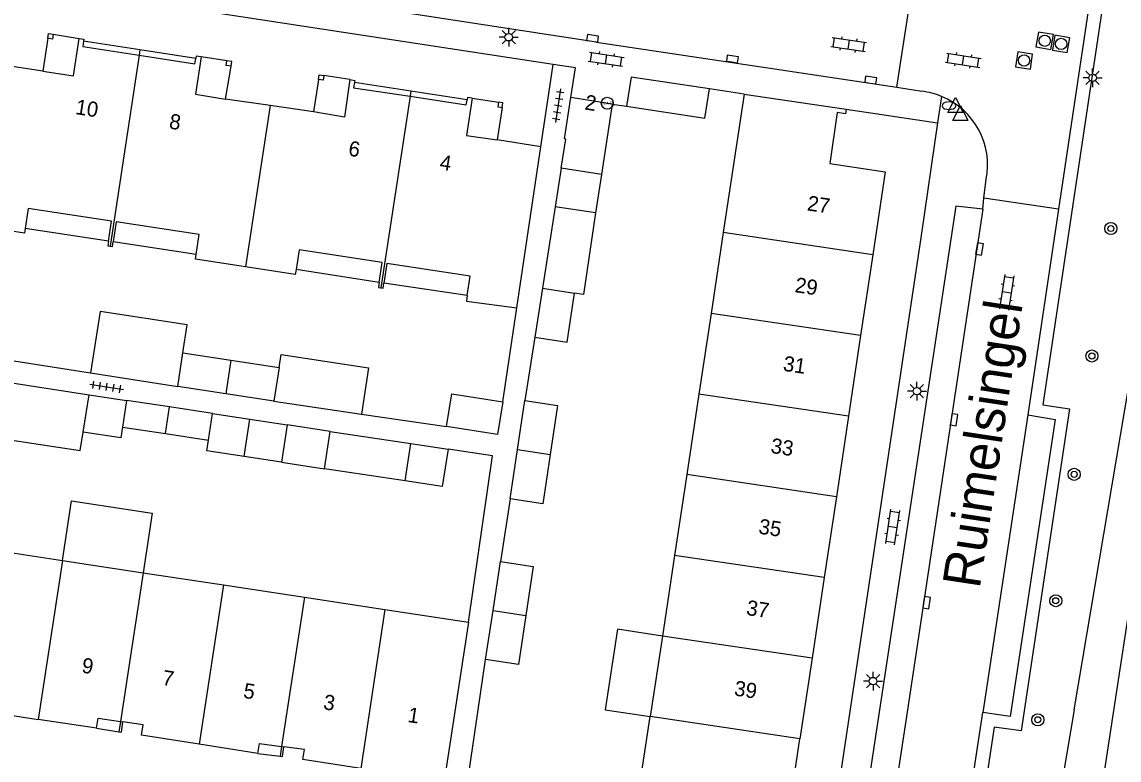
# Model space of a CAD drawing. Extents: x 124000 to 128010, y 398999 to 403000.
# Drawn here: x 126624.6 to 126697.3, y 399996.7 to 400045.6 of the extents above; entities that cross this region are included whole.
import ezdxf

# ---------------------------------------------------------------- set-up
doc = ezdxf.new("R2010")
doc.units = 0
for name, color, linetype in [('gg-afsc-erfafscheiding', 7, 'Continuous'), ('gg-afsc-muur', 7, 'Continuous'), ('gg-anno-huisnummerreeks BGT', 7, 'Continuous'), ('gg-anno-openbare ruimte label', 7, 'Continuous'), ('gg-bbg-bijgebouw', 7, 'Continuous'), ('gg-bbg-gedigitaliseerde bebouwing', 7, 'Continuous'), ('gg-bbg-gedigitaliseerde bijgebouw', 7, 'Continuous'), ('gg-bbg-hoofdgebouw', 7, 'Continuous'), ('gg-bbg-luifel en loopbrug', 7, 'Continuous'), ('gg-bbg-onder overbouw', 7, 'Continuous'), ('gg-bbg-pand overbouw', 7, 'Continuous'), ('gg-bbg-pilaar onder overbouw', 7, 'Continuous'), ('gg-bbg-pilaar pand', 7, 'Continuous'), ('gg-bbg-tussenscheiding', 7, 'Continuous'), ('gg-bbg-tussenscheiding niveau 01', 7, 'Continuous'), ('gg-knt-BGT kruinlijn', 7, 'Continuous'), ('gg-knt-verharding', 7, 'Continuous'), ('gg-knt-verharding nz', 7, 'Continuous'), ('gt-grn-groengrens', 7, 'Continuous'), ('gt-grn-weggrens', 7, 'Continuous'), ('gt-symb-boom', 7, 'Continuous'), ('gt-symb-brandkraan', 7, 'Continuous'), ('gt-symb-hoogtemerk', 7, 'Continuous'), ('gt-symb-klinker verharding', 7, 'Continuous'), ('gt-symb-kolk', 7, 'Continuous'), ('gt-symb-lichtmast', 7, 'Continuous'), ('gt-symb-rioolschacht', 7, 'Continuous'), ('gt-symb-tegel verharding', 7, 'Continuous'), ('gt-symb-waterafsluiter', 7, 'Continuous')]:
    doc.layers.add(name, color=color, linetype=linetype)

# ---------------------------------------------------------------- blocks, each defined once
blk = doc.blocks.new('gt0-KOLK')
at = {"layer": 'gt-symb-kolk'}
blk.add_lwpolyline([(0, 0), (0.375, 0), (0.375, 0.4), (-0.375, 0.4), (-0.375, 0), (0, 0)], dxfattribs=at)
blk = doc.blocks.new('gt0-BOOM')
at = {"layer": 'gt-symb-boom'}
for radius in [0.4, 0.2]:
    blk.add_circle((0, 0), radius, dxfattribs=at)
blk = doc.blocks.new('gt0-BR')
at = {"layer": 'gt-symb-brandkraan'}
for centre, radius, start, end in [((-0.244, 0), 0.206, 107.56694, 252.43307), ((0.599, -2.664), 3, 106.89205, 107.56694), ((0, -0.691), 0.938, 73.10799, 106.89205), ((-0.599, -2.664), 3, 72.43309, 73.10799), ((0.244, 0), 0.206, 287.56695, 72.43309), ((0.599, 2.664), 3, 252.43307, 253.10797), ((0, 0.691), 0.938, 253.10797, 286.89206), ((-0.599, 2.664), 3, 286.89206, 287.56695)]:
    blk.add_arc(centre, radius, start, end, dxfattribs=at)
blk = doc.blocks.new('gt0-WAFSL')
at = {"layer": 'gt-symb-waterafsluiter'}
for p, q in [((-0.5, -0.333), (0, 0.667)), ((0, 0.667), (0.5, -0.333)), ((0.5, -0.333), (-0.5, -0.333))]:
    blk.add_line(p, q, dxfattribs=at)
blk = doc.blocks.new('gt0-KL1')
at = {"layer": 'gt-symb-klinker verharding'}
for p, q in [((-1.15, 0.3), (1.15, 0.3)), ((-1, -0.3), (-1, 0.3)), ((-0.5, 0.3), (-0.5, 0.45)), ((0, -0.3), (0, 0.3)), ((0.5, 0.3), (0.5, 0.45)), ((1, -0.3), (1, 0.3)), ((-1.15, -0.3), (1.15, -0.3)), ((-0.5, -0.45), (-0.5, -0.3)), ((0.5, -0.45), (0.5, -0.3))]:
    blk.add_line(p, q, dxfattribs=at)
blk = doc.blocks.new('gt0-RS')
at = {"layer": 'gt-symb-rioolschacht'}
blk.add_lwpolyline([(-0.5, -0.5), (0.5, -0.5), (0.5, 0.5), (-0.5, 0.5)], close=True, dxfattribs=at)
blk.add_circle((0, 0), 0.375, dxfattribs=at)
blk = doc.blocks.new('gt0-LMAST')
at = {"layer": 'gt-symb-lichtmast'}
for p, q in [((-0.182, 0.173), (-0.447, 0.438)), ((-0.005, 0.246), (-0.005, 0.621)), ((0.172, 0.173), (0.437, 0.438)), ((-0.255, -0.004), (-0.63, -0.004)), ((-0.182, -0.181), (-0.447, -0.446)), ((-0.005, -0.254), (-0.005, -0.629)), ((0.437, -0.446), (0.172, -0.181)), ((0.245, -0.004), (0.62, -0.004))]:
    blk.add_line(p, q, dxfattribs=at)
blk.add_circle((-0.005, -0.004), 0.25, dxfattribs=at)
blk = doc.blocks.new('gt0-HMERK')
at = {"layer": 'gt-symb-hoogtemerk'}
blk.add_circle((0, 0), 0.4, dxfattribs=at)
blk.add_text('N.A.P', height=0.2, dxfattribs=at).set_placement((-0.354, -0.1))
blk = doc.blocks.new('gt0-TEG1')
at = {"layer": 'gt-symb-tegel verharding'}
for p, q in [((-1.125, 0), (1.125, 0)), ((-0.9, -0.25), (-0.9, 0.25)), ((-0.45, -0.25), (-0.45, 0.25)), ((0, -0.25), (0, 0.25)), ((0.45, -0.25), (0.45, 0.25)), ((0.9, -0.25), (0.9, 0.25))]:
    blk.add_line(p, q, dxfattribs=at)

msp = doc.modelspace()

# ---------------------------------------------------------------- linework, layer by layer
at = {"layer": 'gg-afsc-erfafscheiding'}
for p, q in [((126679.219, 400039.793), (126685.271, 400038.889)), ((126656.479, 400020.397), (126657.398, 400026.617)), ((126658.602, 400024.689), (126657.941, 400020.484)), ((126623.379, 400023.217), (126629.177, 400022.318)), ((126647.122, 400019.592), (126652.757, 400018.768)), ((126656.956, 400013.98), (126656.327, 400009.825)), ((126654.846, 400000), (126655.34, 400003.335)), ((126653.672, 399992.064), (126654.846, 400000))]:
    msp.add_line(p, q, dxfattribs=at)
msp.add_lwpolyline([(126654.201, 400005.81), (126655.8, 400016.828), (126652.847, 400017.253)], dxfattribs=at)
at = {"layer": 'gg-afsc-muur'}
for p, q in [((126672.459, 400040.78), (126670.162, 400041.127)), ((126663.713, 400040.125), (126664.671, 400039.987))]:
    msp.add_line(p, q, dxfattribs=at)
at = {"layer": 'gg-bbg-bijgebouw'}
for p, q in [((126660.342, 400035.868), (126659.946, 400033.321)), ((126659.946, 400033.321), (126659.105, 400027.919)), ((126659.105, 400027.919), (126658.602, 400024.689)), ((126634.95, 400021.423), (126635.293, 400023.647)), ((126635.293, 400023.647), (126638.471, 400023.157)), ((126638.471, 400023.157), (126641.661, 400022.666)), ((126641.661, 400022.666), (126641.318, 400020.441)), ((126638.123, 400020.934), (126634.95, 400021.423)), ((126641.318, 400020.441), (126638.123, 400020.934))]:
    msp.add_line(p, q, dxfattribs=at)
for points in [[(126670.162, 400041.127), (126664.968, 400041.911), (126664.671, 400039.987)], [(126652.757, 400018.768), (126653.103, 400020.935), (126656.479, 400020.397)], [(126656.479, 400020.397), (126656.134, 400018.23), (126652.757, 400018.768)]]:
    msp.add_lwpolyline(points, dxfattribs=at)
at = {"layer": 'gg-bbg-gedigitaliseerde bebouwing'}
msp.add_line((126663.713, 400040.125), (126663.01, 400035.464), dxfattribs=at)
at = {"layer": 'gg-bbg-gedigitaliseerde bijgebouw'}
for p, q in [((126663.01, 400035.464), (126662.624, 400032.907)), ((126623.661, 400021.691), (126629.076, 400020.868)), ((126629.076, 400020.868), (126631.549, 400020.492)), ((126631.549, 400020.492), (126631.281, 400018.728)), ((126657.448, 400017.231), (126657.941, 400020.484)), ((126636.983, 400017.862), (126637.251, 400019.625)), ((126637.251, 400019.625), (126639.72, 400019.249)), ((126639.72, 400019.249), (126642.193, 400018.873)), ((126628.488, 400017.165), (126628.684, 400018.399)), ((126642.193, 400018.873), (126641.817, 400016.402)), ((126644.674, 400015.968), (126645.049, 400018.439)), ((126645.049, 400018.439), (126650.378, 400017.629)), ((126623.073, 400017.986), (126628.488, 400017.165)), ((126650.378, 400017.629), (126652.847, 400017.253)), ((126656.956, 400013.98), (126657.448, 400017.231)), ((126641.817, 400016.402), (126639.348, 400016.778)), ((126650.003, 400015.157), (126644.674, 400015.968)), ((126655.834, 400006.581), (126656.327, 400009.825)), ((126655.34, 400003.335), (126655.834, 400006.581))]:
    msp.add_line(p, q, dxfattribs=at)
for points in [[(126664.671, 400039.987), (126669.862, 400039.186), (126670.162, 400041.127)], [(126662.624, 400032.907), (126661.811, 400027.516), (126661.234, 400027.602)], [(126658.602, 400024.689), (126660.729, 400024.358), (126661.234, 400027.602)], [(126657.941, 400020.484), (126660.106, 400020.156), (126659.615, 400016.911)], [(126631.281, 400018.728), (126631.173, 400018.021), (126628.684, 400018.399)], [(126639.348, 400016.778), (126636.876, 400017.154), (126636.983, 400017.862)], [(126652.847, 400017.253), (126652.471, 400014.782), (126650.003, 400015.157)], [(126659.615, 400016.911), (126659.121, 400013.652), (126656.956, 400013.98)], [(126656.327, 400009.825), (126658.492, 400009.496), (126657.999, 400006.254)], [(126657.999, 400006.254), (126657.505, 400003.006), (126655.34, 400003.335)]]:
    msp.add_lwpolyline(points, dxfattribs=at)
at = {"layer": 'gg-bbg-hoofdgebouw'}
for p, q in [((126626.002, 400042.311), (126623.101, 400042.751)), ((126641.064, 400040.023), (126638.119, 400040.454)), ((126663.713, 400040.125), (126660.975, 400040.547)), ((126672.459, 400040.78), (126671.075, 400031.604)), ((126672.459, 400040.78), (126679.219, 400039.793)), ((126643.938, 400039.603), (126641.064, 400040.023)), ((126658.996, 400037.288), (126656.106, 400037.748)), ((126657.398, 400026.617), (126658.996, 400037.288)), ((126671.075, 400031.604), (126670.268, 400026.254)), ((126680.981, 400030.144), (126680.176, 400024.794)), ((126670.268, 400026.254), (126669.463, 400020.915)), ((126680.176, 400024.794), (126679.373, 400019.455)), ((126669.463, 400020.915), (126668.658, 400015.575)), ((126679.373, 400019.455), (126678.57, 400014.115)), ((126668.658, 400015.575), (126667.851, 400010.226)), ((126678.57, 400014.115), (126677.765, 400008.765)), ((126621.968, 400010.702), (126627.307, 400009.892)), ((126627.307, 400009.892), (126632.655, 400009.08)), ((126667.851, 400010.226), (126667.046, 400004.886)), ((126632.655, 400009.08), (126637.985, 400008.271)), ((126637.985, 400008.271), (126643.334, 400007.459)), ((126677.765, 400008.765), (126676.961, 400003.425)), ((126643.334, 400007.459), (126648.673, 400006.649)), ((126648.673, 400006.649), (126654.201, 400005.81)), ((126654.201, 400005.81), (126652.601, 399995.281)), ((126667.046, 400004.886), (126666.241, 399999.546)), ((126676.961, 400003.425), (126676.158, 399998.086)), ((126664.857, 399990.37), (126666.241, 399999.546)), ((126629.564, 399998.773), (126625.699, 399999.366)), ((126640.246, 399997.098), (126636.372, 399997.717))]:
    msp.add_line(p, q, dxfattribs=at)
for points in [[(126628.417, 400044.474), (126628.733, 400044.425), (126628.71, 400044.277)], [(126636.489, 400043.242), (126636.173, 400043.285), (126636.141, 400043.138)], [(126646.353, 400041.741), (126646.679, 400041.688), (126646.654, 400041.552)], [(126654.441, 400040.514), (126654.131, 400040.561), (126654.107, 400040.409)], [(126660.342, 400035.868), (126660.644, 400037.805), (126660.565, 400037.817), (126660.975, 400040.547)], [(126679.219, 400039.793), (126679.178, 400039.477), (126678.614, 400039.556), (126678.147, 400036.178), (126681.807, 400035.633), (126680.981, 400030.144)], [(126624.844, 400031.886), (126624.795, 400031.564), (126621.476, 400032.068)], [(126630.352, 400031.04), (126630.305, 400030.729), (126630.463, 400030.705)], [(126630.463, 400030.705), (126630.617, 400030.682), (126630.665, 400030.995)], [(126639.44, 400029.339), (126636.116, 400029.848), (126636.163, 400030.16)], [(126642.786, 400029.153), (126642.729, 400028.836), (126639.44, 400029.339)], [(126648.288, 400028.313), (126648.236, 400027.978), (126648.404, 400027.952)], [(126648.404, 400027.952), (126648.551, 400027.929), (126648.603, 400028.266)], [(126654.119, 400027.432), (126654.064, 400027.071), (126657.398, 400026.617)], [(126620.645, 400000.825), (126621.977, 400000.625), (126621.874, 399999.953), (126625.699, 399999.366)], [(126636.372, 399997.717), (126632.549, 399998.327), (126632.656, 399998.998), (126631.317, 399999.198)], [(126671.656, 399989.351), (126671.69, 399989.676), (126671.138, 399989.72), (126671.697, 399993.099), (126675.327, 399992.563), (126676.158, 399998.086)], [(126647.063, 399996.122), (126643.231, 399996.703), (126643.333, 399997.375), (126641.962, 399997.556)]]:
    msp.add_lwpolyline(points, dxfattribs=at)
at = {"layer": 'gg-bbg-luifel en loopbrug'}
for p, q in [((126629.177, 400022.318), (126634.95, 400021.423)), ((126634.4, 400020.059), (126631.549, 400020.492)), ((126634.132, 400018.295), (126634.4, 400020.059)), ((126637.251, 400019.625), (126634.4, 400020.059)), ((126641.318, 400020.441), (126647.122, 400019.592)), ((126631.281, 400018.728), (126634.132, 400018.295)), ((126645.049, 400018.439), (126642.193, 400018.873)), ((126634.132, 400018.295), (126636.983, 400017.862)), ((126641.817, 400016.402), (126644.674, 400015.968))]:
    msp.add_line(p, q, dxfattribs=at)
for points in [[(126635.293, 400023.647), (126635.578, 400025.503), (126629.801, 400026.389), (126629.177, 400022.318)], [(126641.661, 400022.666), (126641.794, 400023.534), (126647.59, 400022.645), (126647.122, 400019.592)], [(126627.307, 400009.892), (126627.907, 400013.847), (126633.255, 400013.035), (126632.655, 400009.08)], [(126667.046, 400004.886), (126664.072, 400005.345), (126663.248, 400000.008), (126666.241, 399999.546)]]:
    msp.add_lwpolyline(points, dxfattribs=at)
at = {"layer": 'gg-bbg-onder overbouw'}
for p, q in [((126631.15, 399999.223), (126631.317, 399999.198)), ((126641.823, 399997.574), (126641.962, 399997.556))]:
    msp.add_line(p, q, dxfattribs=at)
for points in [[(126626.002, 400042.311), (126628.039, 400042.002), (126628.417, 400044.474)], [(126628.71, 400044.277), (126628.657, 400043.931), (126632.387, 400043.359)], [(126632.387, 400043.359), (126636.071, 400042.794), (126636.141, 400043.138)], [(126636.489, 400043.242), (126636.119, 400040.768), (126638.119, 400040.454)], [(126646.353, 400041.741), (126645.985, 400039.261), (126643.938, 400039.603)], [(126646.654, 400041.552), (126646.591, 400041.204), (126650.332, 400040.637)], [(126650.332, 400040.637), (126654.054, 400040.072), (126654.107, 400040.409)], [(126654.441, 400040.514), (126654.061, 400038.035), (126656.106, 400037.748)], [(126630.352, 400031.04), (126630.554, 400032.37), (126625.044, 400033.205), (126624.844, 400031.886)], [(126636.163, 400030.16), (126636.365, 400031.489), (126630.866, 400032.322), (126630.665, 400030.995)], [(126648.288, 400028.313), (126648.491, 400029.618), (126642.984, 400030.476), (126642.786, 400029.153)], [(126654.119, 400027.432), (126654.319, 400028.711), (126648.806, 400029.569), (126648.603, 400028.266)], [(126629.564, 399998.773), (126629.667, 399999.445), (126631.15, 399999.223)], [(126640.246, 399997.098), (126640.353, 399997.769), (126641.823, 399997.574)]]:
    msp.add_lwpolyline(points, dxfattribs=at)
at = {"layer": 'gg-bbg-pand overbouw'}
for p, q in [((126626.7, 400044.743), (126628.417, 400044.474)), ((126626.335, 400044.476), (126626.002, 400042.311)), ((126632.44, 400043.705), (126628.71, 400044.277)), ((126636.141, 400043.138), (126632.44, 400043.705)), ((126638.208, 400042.993), (126636.489, 400043.242)), ((126638.119, 400040.454), (126638.478, 400042.633)), ((126644.262, 400041.743), (126643.938, 400039.603)), ((126646.353, 400041.741), (126644.625, 400042.009)), ((126650.384, 400040.98), (126646.654, 400041.552)), ((126654.107, 400040.409), (126650.384, 400040.98)), ((126654.441, 400040.514), (126656.182, 400040.249)), ((126656.432, 400039.9), (126656.106, 400037.748)), ((126630.352, 400031.04), (126624.844, 400031.886)), ((126636.163, 400030.16), (126630.665, 400030.995)), ((126648.288, 400028.313), (126642.786, 400029.153)), ((126654.119, 400027.432), (126648.603, 400028.266)), ((126629.564, 399998.773), (126631.046, 399998.545)), ((126640.246, 399997.098), (126641.723, 399996.92))]:
    msp.add_line(p, q, dxfattribs=at)
for points in [[(126631.046, 399998.545), (126631.212, 399998.519), (126631.317, 399999.198)], [(126641.723, 399996.92), (126641.883, 399996.901), (126641.962, 399997.556)]]:
    msp.add_lwpolyline(points, dxfattribs=at)
at = {"layer": 'gg-bbg-pilaar onder overbouw'}
for points in [[(126626.7, 400044.743), (126626.651, 400044.427), (126626.335, 400044.476)], [(126638.478, 400042.633), (126638.162, 400042.681), (126638.208, 400042.993)], [(126644.625, 400042.009), (126644.576, 400041.697), (126644.262, 400041.743)], [(126656.182, 400040.249), (126656.14, 400039.949), (126656.432, 400039.9)]]:
    msp.add_lwpolyline(points, dxfattribs=at)
at = {"layer": 'gg-bbg-pilaar pand'}
for points in [[(126626.335, 400044.476), (126626.384, 400044.792), (126626.7, 400044.743)], [(126638.478, 400042.633), (126638.524, 400042.934), (126638.208, 400042.993)], [(126644.262, 400041.743), (126644.309, 400042.059), (126644.625, 400042.009)], [(126656.432, 400039.9), (126656.484, 400040.207), (126656.182, 400040.249)]]:
    msp.add_lwpolyline(points, dxfattribs=at)
at = {"layer": 'gg-bbg-tussenscheiding'}
for p, q in [((126632.387, 400043.359), (126630.463, 400030.705)), ((126650.332, 400040.637), (126648.404, 400027.952)), ((126641.064, 400040.023), (126639.44, 400029.339)), ((126663.01, 400035.464), (126660.342, 400035.868)), ((126662.624, 400032.907), (126659.946, 400033.321)), ((126680.981, 400030.144), (126671.075, 400031.604)), ((126659.105, 400027.919), (126661.234, 400027.602)), ((126680.176, 400024.794), (126670.268, 400026.254)), ((126638.471, 400023.157), (126638.123, 400020.934)), ((126628.684, 400018.399), (126629.076, 400020.868)), ((126679.373, 400019.455), (126669.463, 400020.915)), ((126639.348, 400016.778), (126639.72, 400019.249)), ((126650.003, 400015.157), (126650.378, 400017.629)), ((126657.448, 400017.231), (126659.615, 400016.911)), ((126678.57, 400014.115), (126668.658, 400015.575)), ((126627.307, 400009.892), (126625.699, 399999.366)), ((126677.765, 400008.765), (126667.851, 400010.226)), ((126632.655, 400009.08), (126631.15, 399999.223)), ((126637.985, 400008.271), (126636.372, 399997.717)), ((126643.334, 400007.459), (126641.823, 399997.574)), ((126648.673, 400006.649), (126647.063, 399996.122)), ((126655.834, 400006.581), (126657.999, 400006.254)), ((126676.961, 400003.425), (126667.046, 400004.886)), ((126676.158, 399998.086), (126666.241, 399999.546))]:
    msp.add_line(p, q, dxfattribs=at)
at = {"layer": 'gg-bbg-tussenscheiding niveau 01'}
for p, q in [((126632.44, 400043.705), (126632.387, 400043.359)), ((126650.384, 400040.98), (126650.332, 400040.637)), ((126631.15, 399999.223), (126631.046, 399998.545)), ((126641.823, 399997.574), (126641.723, 399996.92))]:
    msp.add_line(p, q, dxfattribs=at)
at = {"layer": 'gg-knt-BGT kruinlijn'}
for points in [[(126694.314, 400000), (126718.682, 400144.216), (126724.463, 400145.518), (126728.967, 400143.523), (126732.427, 400140.342)], [(126694.314, 400000), (126682.782, 399931.747), (126685.517, 399926.996)]]:
    msp.add_lwpolyline(points, dxfattribs=at)
at = {"layer": 'gg-knt-verharding'}
for p, q in [((126698.435, 400061.515), (126692.234, 400020.195)), ((126659.813, 400042.745), (126605.943, 400050.981)), ((126662.673, 400044.218), (126636.135, 400048.303)), ((126682.574, 400041.25), (126683.356, 400046.247)), ((126662.673, 400044.218), (126682.574, 400041.25)), ((126658.996, 400037.288), (126659.813, 400042.745)), ((126685.271, 400038.889), (126684.185, 400031.414)), ((126688.26, 400033.157), (126688.348, 400033.898)), ((126693.273, 400033.161), (126688.348, 400033.898)), ((126693.273, 400033.161), (126691.245, 400019.535)), ((126684.185, 400031.414), (126677.742, 399988.485)), ((126686.803, 399990.116), (126688.264, 399999.818))]:
    msp.add_line(p, q, dxfattribs=at)
for points in [[(126660.975, 400040.547), (126661.282, 400042.516), (126659.813, 400042.745)], [(126688.26, 400033.157), (126686.486, 400033.354), (126680.223, 399991.986)], [(126692.234, 400020.195), (126694.015, 400019.942), (126690.799, 399998.61), (126689.025, 399998.855), (126687.672, 399989.959)], [(126691.245, 400019.535), (126693.051, 400019.221), (126690.086, 399999.565), (126688.264, 399999.818)]]:
    msp.add_lwpolyline(points, dxfattribs=at)
at = {"layer": 'gg-knt-verharding nz'}
for p, q in [((126695.925, 400050.812), (126693.273, 400033.161)), ((126682.574, 400041.25), (126684.226, 400040.968)), ((126688.348, 400033.898), (126688.499, 400035.14)), ((126691.245, 400019.535), (126688.264, 399999.818))]:
    msp.add_line(p, q, dxfattribs=at)
msp.add_lwpolyline([(126688.26, 400033.157), (126683.284, 400000), (126682.018, 399991.718)], dxfattribs=at)
for centre, radius, start, end in [((126683.665, 400036.093), 4.907, 67.51086, 83.43534), ((126683.664, 400036.074), 4.925, 349.06148, 67.57988)]:
    msp.add_arc(centre, radius, start, end, dxfattribs=at)
at = {"layer": 'gt-grn-groengrens'}
msp.add_line((126703.289, 400041.779), (126692.764, 399972.604), dxfattribs=at)
at = {"layer": 'gt-grn-weggrens'}
msp.add_line((126685.542, 400040.627), (126685.271, 400038.889), dxfattribs=at)

# ---------------------------------------------------------------- block references
at = {"layer": 'gt-symb-boom'}
for p in [(126696.749, 400031.876), (126695.495, 400023.435), (126694.32, 400015.596), (126693.102, 400007.225), (126691.912, 399999.339)]:
    msp.add_blockref('gt0-BOOM', p, dxfattribs=at)
at = {"layer": 'gt-symb-brandkraan'}
msp.add_blockref('gt0-BR', (126686.031, 400040.012), dxfattribs=at)
at = {"layer": 'gt-symb-hoogtemerk'}
msp.add_blockref('gt0-HMERK', (126663.397, 400040.174), dxfattribs=at)
at = {"layer": 'gt-symb-klinker verharding'}
for p, rotation in [((126679.391, 400044.063), -8.51093419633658), ((126663.322, 400043.089), -8.567589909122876), ((126686.974, 400043.016), -8.510934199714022), ((126689.852, 400027.661), -98.56758990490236), ((126682.304, 400012.099), 81.48906580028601)]:
    msp.add_blockref('gt0-KL1', p, dxfattribs=dict(at, rotation=rotation))
at = {"layer": 'gt-symb-kolk'}
for p, rotation in [((126662.392, 400044.278), -8.916036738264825), ((126671.654, 400042.91), -8.916036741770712), ((126680.817, 400041.514), -8.916036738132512), ((126687.851, 400030.553), -98.91603673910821), ((126686.167, 400019.238), -98.45426172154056), ((126684.346, 400007.125), -98.56758990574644)]:
    msp.add_blockref('gt0-KOLK', p, dxfattribs=dict(at, rotation=rotation))
at = {"layer": 'gt-symb-lichtmast'}
for p in [(126656.872, 400044.554), (126695.546, 400041.863), (126683.912, 400021.11), (126681.004, 400001.902)]:
    msp.add_blockref('gt0-LMAST', p, dxfattribs=at)
at = {"layer": 'gt-symb-rioolschacht'}
for p, rotation in [((126692.368, 400044.315), 80.09492079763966), ((126693.457, 400044.105), 80.09492079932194), ((126691.001, 400043.008), -8.397572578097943)]:
    msp.add_blockref('gt0-RS', p, dxfattribs=dict(at, rotation=rotation))
at = {"layer": 'gt-symb-tegel verharding'}
for p, rotation in [((126660.147, 400040.007), 81.37577126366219), ((126630.241, 400021.39), -8.802804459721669)]:
    msp.add_blockref('gt0-TEG1', p, dxfattribs=dict(at, rotation=rotation))
at = {"layer": 'gt-symb-waterafsluiter'}
for p in [(126686.458, 400039.895), (126686.788, 400039.355)]:
    msp.add_blockref('gt0-WAFSL', p, dxfattribs=at)

# ---------------------------------------------------------------- texts
at = {"layer": 'gg-anno-huisnummerreeks BGT'}
for s, rotation, p in [('10', 351.3, (126628.128, 400039.46)), ('2', 351.4, (126661.859, 400039.766)), ('8', 351.3, (126634.333, 400038.508)), ('6', 351.4, (126646.204, 400036.711)), ('4', 351.4, (126652.257, 400035.793)), ('27', 351.4, (126676.593, 400033.084)), ('29', 351.4, (126675.778, 400027.669)), ('31', 351.4, (126674.996, 400022.465)), ('33', 351.4, (126674.177, 400017.021)), ('35', 351.4, (126673.373, 400011.676)), ('37', 351.4, (126672.562, 400006.291)), ('9', 351.3, (126628.541, 400002.471)), ('7', 350.9, (126633.873, 400001.66)), ('5', 350.9, (126639.243, 400000.802)), ('39', 351.4, (126671.759, 400000.955)), ('3', 351.4, (126644.546, 400000.044)), ('1', 351.4, (126650.135, 399999.196))]:
    msp.add_text(s, height=1, rotation=rotation, dxfattribs=at).set_placement(p)
at = {"layer": 'gg-anno-openbare ruimte label'}
msp.add_text('Ruimelsingel', height=2.5, rotation=81.4, dxfattribs=at).set_placement((126688.06, 400007.973))

doc.saveas('drawing.dxf')
